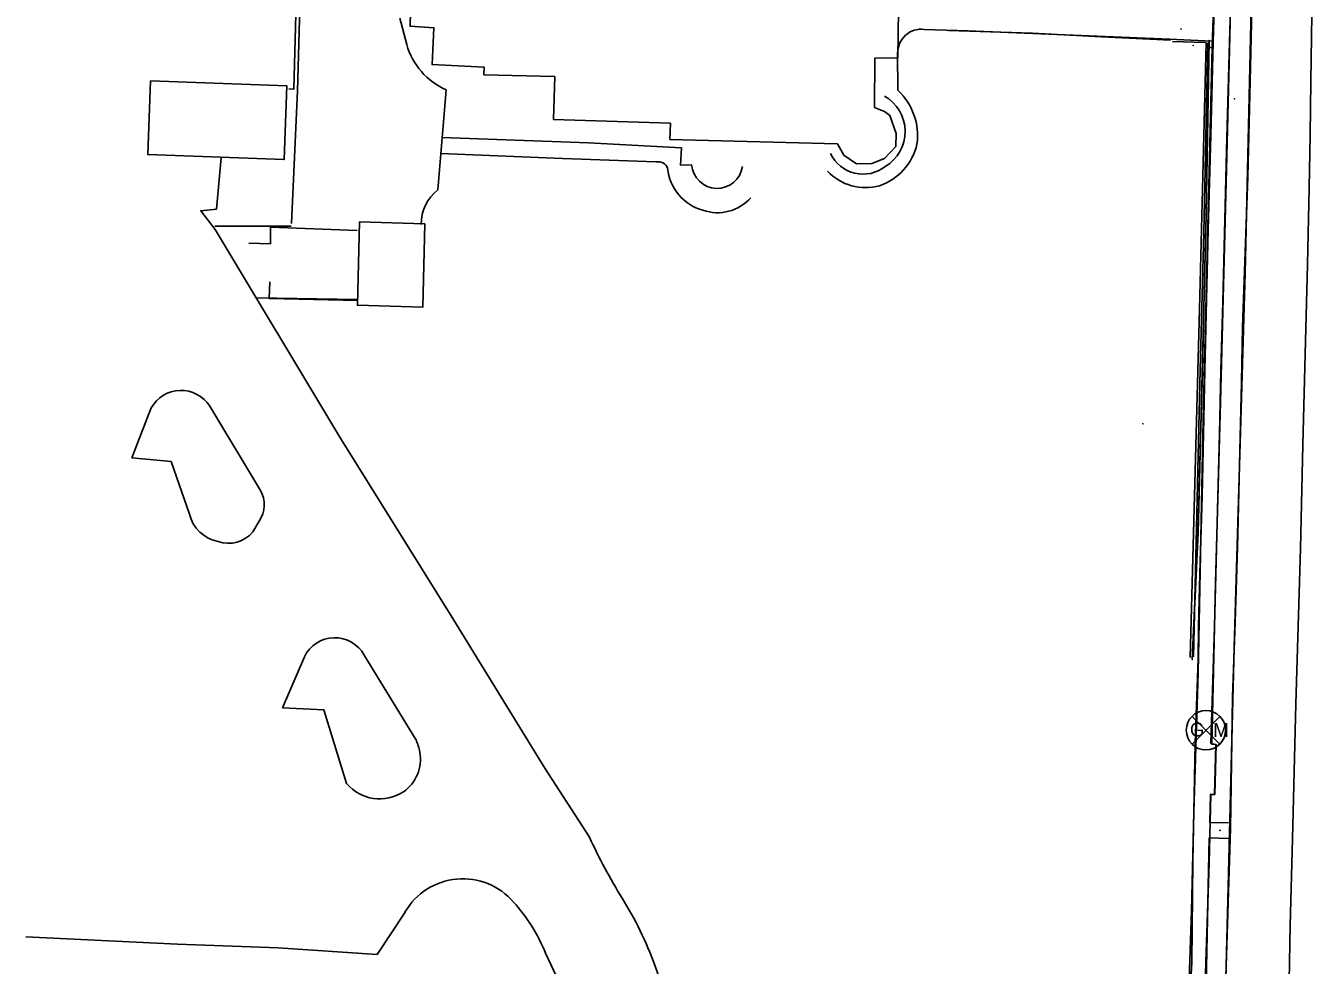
# Model space of a CAD drawing. Extents: x 978516 to 993312, y 1836504 to 1846212.
# Drawn here: x 992234.1 to 992540.1, y 1844623.1 to 1844846.5 of the extents above; entities that cross this region are included whole.
import ezdxf

# ---------------------------------------------------------------- set-up
doc = ezdxf.new("R2010")
doc.units = 0
for name, color, linetype in [('S_BUILDING', 7, 'Continuous'), ('S_CURB', 7, 'Continuous'), ('S_EDGE_PAVEMENT', 7, 'Continuous'), ('S_FENCE', 7, 'Continuous'), ('S_GAS_UTILITIES', 7, 'Continuous'), ('S_MSC_PT_SYM', 7, 'Continuous'), ('S_PARKING', 7, 'Continuous'), ('S_PAVEMENT_CROWN', 7, 'Continuous'), ('S_SIDEWALK', 7, 'Continuous'), ('S_WALL', 7, 'Continuous')]:
    doc.layers.add(name, color=color, linetype=linetype)

msp = doc.modelspace()

# ---------------------------------------------------------------- linework, layer by layer
at = {"layer": 'S_BUILDING'}
for points in [[(992325.99, 1844866.51), (992325.48, 1844846.39), (992331.16, 1844846.05), (992330.73, 1844837.29), (992343.11, 1844836.71), (992343.06, 1844834.86), (992359.89, 1844834.44), (992359.63, 1844824.25), (992387.41, 1844823.34), (992387.31, 1844819.51), (992427.13, 1844818.44), (992428.63, 1844815.73), (992431.66, 1844813.67), (992435.29, 1844813.79), (992438.33, 1844814.94), (992441.01, 1844817.82), (992441.08, 1844820.9), (992439.62, 1844825.18), (992438.34, 1844826.1), (992435.97, 1844827.12), (992436.06, 1844838.82), (992441.47, 1844838.89), (992441.83, 1844861.61)], [(992263.75, 1844833.46), (992296.21, 1844832.23), (992295.56, 1844814.7), (992263.1, 1844815.93), (992263.75, 1844833.46)], [(992329.03, 1844799.4), (992328.53, 1844779.61), (992312.99, 1844780.06), (992313.49, 1844799.86), (992329.03, 1844799.4)]]:
    msp.add_lwpolyline(points, dxfattribs=at)
at = {"layer": 'S_CURB'}
msp.add_lwpolyline([(992514.57, 1844842.5), (992506.85, 1844842.79)], dxfattribs=at)
at = {"layer": 'S_EDGE_PAVEMENT'}
for points in [[(992508.47, 1844202.87), (992509.56, 1844227.03), (992511.11, 1844263.99), (992510.68, 1844285.25), (992511.36, 1844309.87), (992514.06, 1844406.01), (992516.38, 1844471.05), (992517.15, 1844523.43), (992519.42, 1844616.67), (992521.48, 1844698.79), (992524.13, 1844787.72), (992526.04, 1844871.78), (992529.12, 1844972.56)], [(992519.38, 1844615.37), (992519.88, 1844632.97), (992520.66, 1844655.67), (992520.89, 1844671.3), (992521.12, 1844686.94), (992521.72, 1844704.73), (992522.32, 1844722.52), (992522.62, 1844735.59), (992522.91, 1844748.67), (992523.21, 1844761.74), (992523.51, 1844774.82), (992524.11, 1844792.7), (992524.72, 1844810.59), (992525.33, 1844833.37), (992525.77, 1844854.25)]]:
    msp.add_lwpolyline(points, dxfattribs=at)
at = {"layer": 'S_FENCE'}
for p, q in [((992514.8, 1844801.59), (992515.54, 1844843.04)), ((992512.95, 1844725.95), (992514.8, 1844801.59)), ((992511.54, 1844695.86), (992512.95, 1844725.95))]:
    msp.add_line(p, q, dxfattribs=at)
for points in [[(992511.8, 1844696.49), (992513.38, 1844764.72), (992514.27, 1844797.36), (992515.2, 1844842.45)], [(992312.9, 1844797.84), (992292.29, 1844798.63), (992292.26, 1844794.65), (992287.11, 1844794.85)], [(992292.17, 1844785.64), (992292.01, 1844781.66), (992313.1, 1844781.2)]]:
    msp.add_lwpolyline(points, dxfattribs=at)
at = {"layer": 'S_GAS_UTILITIES'}
for p, q in [((992511.48, 1844675.7), (992518.1, 1844682.32)), ((992511.48, 1844682.32), (992518.1, 1844675.7))]:
    msp.add_line(p, q, dxfattribs=at)
msp.add_circle((992514.79, 1844679.01), 4.68, dxfattribs=at)
at = {"layer": 'S_MSC_PT_SYM'}
for points in [[(992508.88, 1844845.74), (992508.88, 1844845.79), (992508.88, 1844845.74), (992508.83, 1844845.74), (992508.88, 1844845.74), (992508.88, 1844845.69), (992508.88, 1844845.74), (992508.93, 1844845.74)], [(992515.54, 1844843.04), (992515.54, 1844843.09), (992515.54, 1844843.04), (992515.49, 1844843.04), (992515.54, 1844843.04), (992515.54, 1844842.99), (992515.54, 1844843.04), (992515.59, 1844843.04)], [(992511.72, 1844841.83), (992511.72, 1844841.88), (992511.72, 1844841.83), (992511.67, 1844841.83), (992511.72, 1844841.83), (992511.72, 1844841.78), (992511.72, 1844841.83), (992511.77, 1844841.83)], [(992515.88, 1844841.36), (992515.88, 1844841.41), (992515.88, 1844841.36), (992515.83, 1844841.36), (992515.88, 1844841.36), (992515.88, 1844841.31), (992515.88, 1844841.36), (992515.93, 1844841.36)], [(992521.56, 1844829.15), (992521.56, 1844829.2), (992521.56, 1844829.15), (992521.51, 1844829.15), (992521.56, 1844829.15), (992521.56, 1844829.1), (992521.56, 1844829.15), (992521.61, 1844829.15)], [(992514.8, 1844801.59), (992514.8, 1844801.64), (992514.8, 1844801.59), (992514.75, 1844801.59), (992514.8, 1844801.59), (992514.8, 1844801.54), (992514.8, 1844801.59), (992514.85, 1844801.59)], [(992499.79, 1844751.89), (992499.79, 1844751.94), (992499.79, 1844751.89), (992499.74, 1844751.89), (992499.79, 1844751.89), (992499.79, 1844751.84), (992499.79, 1844751.89), (992499.84, 1844751.89)], [(992512.95, 1844725.95), (992512.95, 1844726), (992512.95, 1844725.95), (992512.9, 1844725.95), (992512.95, 1844725.95), (992512.95, 1844725.9), (992512.95, 1844725.95), (992513, 1844725.95)], [(992511.54, 1844695.86), (992511.54, 1844695.91), (992511.54, 1844695.86), (992511.49, 1844695.86), (992511.54, 1844695.86), (992511.54, 1844695.81), (992511.54, 1844695.86), (992511.59, 1844695.86)], [(992518.13, 1844655.23), (992518.13, 1844655.28), (992518.13, 1844655.23), (992518.08, 1844655.23), (992518.13, 1844655.23), (992518.13, 1844655.18), (992518.13, 1844655.23), (992518.18, 1844655.23)]]:
    msp.add_lwpolyline(points, dxfattribs=at)
at = {"layer": 'S_PARKING'}
for points in [[(992296.64, 1844831.5), (992297.88, 1844831.47), (992298.92, 1844872.9), (992284.66, 1844874.29), (992284.86, 1844904.46), (992285.7, 1844962.3), (992292.2, 1844983.15), (992241, 1844984.58)], [(992310.8, 1844891.11), (992310.8, 1844891.11), (992301.46, 1844891.49), (992300.12, 1844889.8), (992299.84, 1844870.7), (992298.71, 1844831.07), (992297.3, 1844799.48)], [(992324.7, 1844842.04), (992324.7, 1844842.04), (992323.07, 1844848.34)], [(992332.08, 1844807.54), (992332.08, 1844807.54), (992334.05, 1844831.28)], [(992368.16, 1844653.57), (992368.16, 1844653.57), (992357.56, 1844670.02), (992335.27, 1844706.24), (992308.81, 1844748.67), (992279.17, 1844798.11), (992275.7, 1844802.53), (992279.49, 1844802.92), (992280.56, 1844815.13)], [(992268.65, 1844742.9), (992259.32, 1844743.82), (992263.95, 1844755.67)], [(992277.85, 1844756.08), (992277.85, 1844756.08), (992289.93, 1844736.04)], [(992273, 1844730.41), (992273, 1844730.41), (992268.65, 1844742.9)], [(992289.61, 1844728.76), (992289.61, 1844728.76), (992288.1, 1844726.18)], [(992300.35, 1844696.45), (992300.35, 1844696.45), (992295.17, 1844684.32)], [(992326.9, 1844676.78), (992326.9, 1844676.78), (992314.61, 1844696.85)], [(992295.17, 1844684.32), (992304.99, 1844683.87), (992310.4, 1844666.39)], [(992234.08, 1844629.92), (992270.16, 1844628.19), (992294.15, 1844627.31), (992317.64, 1844625.69), (992324.3, 1844635.78)], [(992357.72, 1844626.05), (992357.72, 1844626.05), (992362.03, 1844616.72)]]:
    msp.add_lwpolyline(points, dxfattribs=at)
for centre, radius, start, end in [((992341, 1844846.77), 16.98, 196.1987, 245.8408), ((992338.55, 1844799.41), 10.39, 128.5041, 180.8658), ((992271.02, 1844751.71), 8.11, 32.6322, 150.7222), ((992281.43, 1844732.43), 8.66, 193.4659, 259.5562), ((992282.35, 1844730.95), 7.47, 250.4921, 320.2918), ((992307.58, 1844693.02), 8, 28.5971, 154.607), ((992314.99, 1844671.61), 12.99, 9.7174, 23.4716)]:
    msp.add_arc(centre, radius, start, end, dxfattribs=at)
for centre, major_axis, ratio, start_param, end_param in [((992283.93, 1844732.64), (2.23, 6.54), 0.994978, 4.44337, 5.554384), ((992318.69, 1844672.09), (-1.06, -9.26), 0.992506, 0.71324, 1.867779), ((992318.26, 1844672.88), (8.89, -4.97), 0.999899, 4.341556, 5.809786), ((992502.21, 1844716.29), (-129.46, -71.73), 0.99614, 6.214581, 6.325934), ((992338.03, 1844627.81), (-5.8, -14.81), 0.998726, 2.652638, 4.560443), ((992319.3, 1844610.33), (34.45, 23.16), 0.998842, 6.079499, 6.42616), ((992304.04, 1844594.14), (77.03, 35.43), 0.99925, 6.201095, 6.411265), ((992320.21, 1844596.13), (2.6, 73.1), 0.932396, 4.701377, 5.123831)]:
    msp.add_ellipse(centre, major_axis=major_axis, ratio=ratio, start_param=start_param, end_param=end_param, dxfattribs=at)
at = {"layer": 'S_PAVEMENT_CROWN'}
msp.add_lwpolyline([(992534.46, 1844615.07), (992534.84, 1844632.57), (992535.38, 1844653.17), (992535.77, 1844669.23), (992536.17, 1844685.29), (992536.73, 1844703.76), (992537.29, 1844722.23), (992537.86, 1844746.87), (992538.43, 1844771.51), (992538.9, 1844789.73), (992539.37, 1844807.95), (992539.56, 1844820.59), (992539.75, 1844833.23), (992540.07, 1844854.58)], dxfattribs=at)
at = {"layer": 'S_SIDEWALK'}
for p, q in [((992297.22, 1844798.85), (992279.07, 1844798.83)), ((992289.03, 1844781.8), (992312.88, 1844781.41))]:
    msp.add_line(p, q, dxfattribs=at)
for points in [[(992523.77, 1844981.47), (992523.09, 1844954.41), (992521.88, 1844909.28), (992520.93, 1844863.18), (992519.73, 1844815.49), (992518.26, 1844757.06), (992517.04, 1844714.01), (992516.22, 1844675.7), (992517.18, 1844675.6), (992516.88, 1844663.77), (992515.85, 1844663.79), (992515.68, 1844657.05), (992520.16, 1844657)], [(992508.18, 1844506.2), (992508.26, 1844536.71), (992509.15, 1844558.48), (992510.27, 1844603.27), (992511.31, 1844636.05), (992511.9, 1844659.59), (992512.94, 1844692.76), (992514.1, 1844752.83), (992515.6, 1844815), (992516.26, 1844841.39), (992517.24, 1844869.57), (992518.15, 1844919.47), (992519.01, 1844975.34)], [(992510.38, 1844605.27), (992511.43, 1844623.85), (992511.66, 1844647.89), (992511.98, 1844663.65), (992512.24, 1844675.97), (992512.95, 1844696), (992512.98, 1844703.72), (992513.44, 1844719.16), (992513.89, 1844734.6), (992514.21, 1844749.6), (992514.52, 1844764.59), (992514.93, 1844781.34), (992515.33, 1844798.09), (992515.94, 1844820.4), (992516.54, 1844842.71), (992516.89, 1844856)], [(992514.19, 1844603.29), (992514.74, 1844623.87), (992515.56, 1844647.38), (992515.94, 1844663.74), (992516.8, 1844663.72), (992517.17, 1844675.64), (992515.96, 1844675.83), (992516.56, 1844696.11), (992516.84, 1844703.78), (992517.24, 1844719.15), (992517.64, 1844734.53), (992518, 1844749.56), (992518.36, 1844764.59), (992518.77, 1844780.91), (992519.17, 1844797.24), (992519.77, 1844819.91), (992520.37, 1844842.59), (992520.76, 1844855.98)], [(992516.18, 1844842.84), (992506.22, 1844843.3), (992458.22, 1844845.33), (992447.78, 1844845.66)], [(992506.39, 1844843.1), (992489.95, 1844843.92), (992473.51, 1844844.74), (992453.58, 1844845.37)], [(992441.45, 1844839.98), (992441.45, 1844839.98), (992441.5, 1844831.18)], [(992392.46, 1844813.44), (992392.46, 1844813.44), (992389.85, 1844813.37), (992390.02, 1844817.49), (992367.91, 1844818.67), (992333.02, 1844819.95)], [(992332.85, 1844816.11), (992361.77, 1844814.97), (992383.96, 1844814.14)], [(992520.13, 1844653.28), (992515.59, 1844653.4), (992514.85, 1844618.71), (992513.83, 1844588.9), (992512.23, 1844530.77), (992511.9, 1844514.77), (992511.93, 1844507.66)]]:
    msp.add_lwpolyline(points, dxfattribs=at)
for centre, radius, start, end in [((992447.11, 1844840.04), 5.66, 83.2323, 180.6149), ((992431.43, 1844820.38), 14.77, 352.1066, 47.0058), ((992433.57, 1844821.37), 9.68, 300.6471, 60.6982), ((992433.24, 1844819.78), 8.55, 205.3469, 307.9963), ((992432.7, 1844821.44), 13.71, 288.93, 346.9879), ((992384.5, 1844811.82), 2.38, 19.7009, 103.1769), ((992398.12, 1844813.69), 11.43, 185.3528, 254.9344), ((992433.85, 1844820.44), 12.41, 223.1806, 285.4213), ((992398.62, 1844812.64), 10.57, 250.8741, 318.2295)]:
    msp.add_arc(centre, radius, start, end, dxfattribs=at)
msp.add_ellipse((992398.52, 1844813.94), major_axis=(4.3, -4.31), ratio=0.999863, start_param=4.00884, end_param=6.9261, dxfattribs=at)
at = {"layer": 'S_WALL'}
for points in [[(992511.54, 1844695.86), (992512.24, 1844711.42), (992512.93, 1844726.98), (992513.44, 1844745.73), (992513.95, 1844764.48), (992514.37, 1844783.04), (992514.8, 1844801.59), (992515.17, 1844822.32), (992515.54, 1844843.04)], [(992514.85, 1844842.53), (992513.26, 1844779.11), (992511.04, 1844696.31)]]:
    msp.add_lwpolyline(points, dxfattribs=at)

# ---------------------------------------------------------------- texts
at = {"layer": 'S_GAS_UTILITIES'}
for s, p in [('G', (992510.97, 1844677.54)), ('M', (992516.53, 1844677.44))]:
    msp.add_text(s, height=3.3, rotation=360, dxfattribs=at).set_placement(p)

doc.saveas('drawing.dxf')
